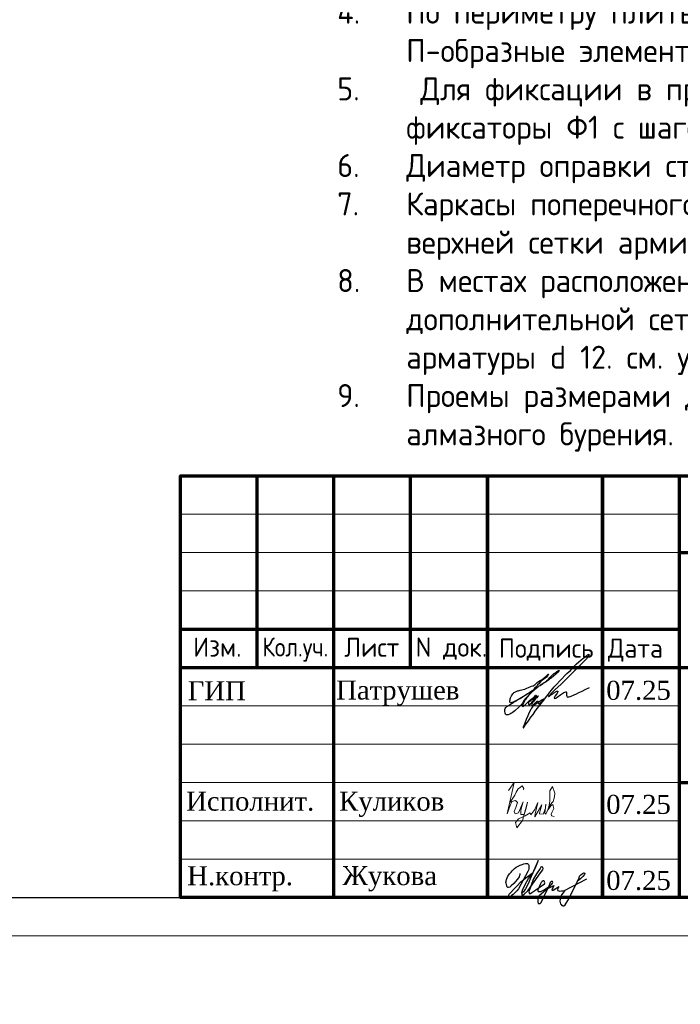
# Model space of a CAD drawing. Header units: millimetres. Extents: x 448962 to 1592680, y -326645 to -197113.
# Tile 389 of 398: x 962966 to 971579, y -287505 to -274660. Entities that reach past the tile are written whole.
import ezdxf

# ---------------------------------------------------------------- set-up
doc = ezdxf.new("R2010")
doc.units = ezdxf.units.MM
for name, color, linetype in [('PDF _S_NET_PROFILE_AXIS', 7, 'Continuous'), ('PDF7_Text', 7, 'Continuous'), ('PDF8_Text', 7, 'Continuous'), ('ТОЛСТЫЕ_ОСНОВНЫЕ', 6, 'Continuous')]:
    doc.layers.add(name, color=color, linetype=linetype)
for name, color, linetype, lineweight in [('Выноски', 20, 'Continuous', 20), ('Рамка', 7, 'Continuous', 70), ('Текст', 7, 'Continuous', 25), ('ТОНКИЕ', 7, 'Continuous', 9)]:
    doc.layers.add(name, color=color, linetype=linetype, lineweight=lineweight)
doc.styles.add('PDF Times New Roman', font='times.ttf')
doc.styles.add('ГОСТ', font='GOST_Common.ttf')

# ---------------------------------------------------------------- blocks, each defined once
blk = doc.blocks.new('11')
at = {"layer": 'Выноски'}
for p, q in [((47989, 66781), (48016, 66806)), ((48016, 66806), (48038, 66823)), ((48038, 66823), (48060, 66786)), ((47885, 66608), (47944, 66700)), ((47944, 66700), (47962, 66737)), ((47962, 66737), (47989, 66781)), ((48060, 66786), (48058, 66769))]:
    blk.add_line(p, q, dxfattribs=at)
blk.add_lwpolyline([(47863, 66761), (47937, 66865), (47843, 66458), (47885, 66564), (47905, 66616), (47954, 66628), (47979, 66606), (47957, 66539), (47937, 66487), (47947, 66458), (47991, 66470), (48051, 66611), (48041, 66569), (48023, 66505), (48023, 66448), (48065, 66448), (48090, 66529), (48110, 66608), (48043, 66369), (47972, 66275), (47954, 66344), (47991, 66389), (48078, 66431), (48142, 66470), (48154, 66441), (48204, 66512), (48246, 66606), (48209, 66455), (48204, 66418), (48295, 66574), (48265, 66463), (48265, 66455), (48312, 66453), (48342, 66529), (48347, 66584), (48337, 66465), (48349, 66453), (48401, 66569), (48443, 66616), (48461, 66678), (48466, 66727), (48436, 66811), (48399, 66754), (48399, 66618), (48389, 66549), (48374, 66507), (48416, 66564), (48441, 66576), (48451, 66524), (48433, 66482), (48419, 66453), (48424, 66428), (48458, 66421)], dxfattribs=at)
blk = doc.blocks.new('яяя')
at = {"lineweight": 30}
for points in [[(345424, 110432), (345425, 110410), (345424, 110397), (345417, 110379), (345406, 110350), (345390, 110319), (345357, 110275), (345310, 110221), (345265, 110176), (345198, 110110), (345161, 110077), (345133, 110066), (345116, 110066), (345102, 110075), (345090, 110091), (345082, 110115), (345074, 110146), (345066, 110182), (345064, 110206), (345067, 110234), (345077, 110278), (345095, 110320), (345114, 110361), (345134, 110395), (345159, 110428), (345195, 110469), (345228, 110506), (345284, 110560), (345331, 110595), (345379, 110625), (345435, 110648), (345486, 110670), (345532, 110686), (345573, 110696), (345605, 110698), (345621, 110695), (345635, 110687), (345648, 110671), (345656, 110649), (345659, 110625), (345659, 110583), (345656, 110553), (345647, 110523), (345635, 110489), (345387, 110033), (345349, 109985), (345311, 109948), (345247, 109889), (345209, 109858), (345192, 109844), (345180, 109837), (345157, 109833), (345150, 109835), (345140, 109842), (345135, 109856), (345138, 109881), (345148, 109892), (345183, 109930), (345267, 110024), (345343, 110105), (345455, 110213), (345617, 110343), (345775, 110456), (345811, 110526), (345838, 110607), (345890, 110740), (345902, 110771), (345698, 110295), (345672, 110226), (345626, 110132), (345572, 110032), (345518, 109953), (345481, 109918), (345497, 110001), (345567, 110147), (345655, 110301), (345760, 110442)], [(345481, 109918), (345476, 109896), (345475, 109874), (345485, 109861), (345506, 109866), (345539, 109891), (345632, 109983), (345968, 110450), (346022, 110527), (346029, 110560), (346027, 110579), (346026, 110590), (346010, 110605), (345993, 110609), (345975, 110601), (345962, 110584), (345954, 110562), (345857, 110421), (345783, 110292), (345741, 110183), (345701, 110079), (345665, 109985), (345660, 109952), (345666, 109929), (345669, 109915), (345682, 109910), (345702, 109914), (345735, 109941), (345846, 110007), (346065, 110160), (346075, 110193), (346070, 110217), (346066, 110236), (346052, 110241), (346030, 110241), (346007, 110228), (345978, 110203), (345960, 110164), (345892, 110010), (345895, 109986), (345904, 109966), (345925, 109964), (345969, 109968), (346045, 110000), (346218, 110114), (346261, 110154), (346280, 110184), (346282, 110210), (346278, 110225), (346263, 110229), (346241, 110222), (346220, 110198), (346162, 110049), (345989, 109904), (345932, 109849), (345906, 109805), (345891, 109739), (345890, 109690), (345899, 109652), (345924, 109647), (345956, 109655), (345980, 109674), (346058, 109838), (346158, 110046), (346261, 110098), (346314, 110120), (346292, 110079), (346269, 110036), (346261, 110008), (346267, 109998), (346293, 109998), (346363, 110039), (346445, 110095), (346421, 110068), (346414, 110040), (346407, 110011), (346416, 109990), (346466, 109972), (346509, 109977), (346574, 109984), (347172, 110293)], [(346586, 109971), (346543, 109917), (346509, 109873), (346489, 109825), (346475, 109767), (346472, 109710), (346478, 109675), (346485, 109641), (346501, 109621), (346517, 109602), (346542, 109589), (346568, 109592), (346605, 109620), (346680, 109731), (346736, 109842), (346865, 110115), (346962, 110290), (346969, 110318), (346979, 110360), (347013, 110403), (347056, 110434), (347091, 110450), (347109, 110450), (347121, 110434), (347115, 110405), (347072, 110355), (347012, 110307), (346924, 110222)]]:
    blk.add_lwpolyline(points, dxfattribs=at)
blk = doc.blocks.new('A$Cd09756da')
at = {"layer": 'PDF _S_NET_PROFILE_AXIS', "lineweight": 30, "elevation": 0}
blk.add_lwpolyline([(-13735, 2814), (-13718, 2835), (-13697, 2852), (-13684, 2869), (-13650, 2903), (-13642, 2907), (-13638, 2916), (-13629, 2920), (-13621, 2928), (-13600, 2945), (-13583, 2958), (-13570, 2962), (-13562, 2962), (-13562, 2958), (-13566, 2949), (-13578, 2937), (-13667, 2860), (-13684, 2852), (-13701, 2835), (-13752, 2805), (-13773, 2793), (-13799, 2776), (-13803, 2772), (-13807, 2772), (-13799, 2776), (-13786, 2784), (-13782, 2784), (-13777, 2789), (-13782, 2784), (-13786, 2780), (-13794, 2776), (-13811, 2763), (-13828, 2755), (-13845, 2738), (-13887, 2708), (-13926, 2674), (-13968, 2632), (-13981, 2619), (-13985, 2611), (-13993, 2606), (-14002, 2594), (-14019, 2573), (-14031, 2551), (-14040, 2535), (-14061, 2509), (-14086, 2488), (-14141, 2433), (-14175, 2408), (-14192, 2399), (-14205, 2391), (-14230, 2382), (-14256, 2382), (-14264, 2391), (-14268, 2403), (-14273, 2429), (-14273, 2454), (-14268, 2467), (-14260, 2479), (-14247, 2492), (-14222, 2505), (-14213, 2513), (-14197, 2522), (-14175, 2535), (-14163, 2539), (-14150, 2551), (-14133, 2560), (-14116, 2573), (-14074, 2598), (-14027, 2628), (-13985, 2653), (-13947, 2678), (-13930, 2691), (-13917, 2700), (-13904, 2704), (-13896, 2712), (-13896, 2708), (-13904, 2704), (-13909, 2700), (-13921, 2691), (-13938, 2678), (-13976, 2657), (-14061, 2602), (-14103, 2577), (-14137, 2560), (-14150, 2551), (-14163, 2547), (-14171, 2543), (-14180, 2543), (-14192, 2539), (-14201, 2543), (-14205, 2547), (-14205, 2564), (-14201, 2577), (-14201, 2590), (-14197, 2606), (-14184, 2632), (-14167, 2657), (-14158, 2666), (-14154, 2674), (-14141, 2678), (-14108, 2695), (-14095, 2695), (-14086, 2700), (-14074, 2704), (-14010, 2717), (-13985, 2729), (-13964, 2738), (-13926, 2755), (-13904, 2763), (-13883, 2776), (-13866, 2789), (-13854, 2801), (-13820, 2827), (-13794, 2839), (-13782, 2848), (-13765, 2860), (-13731, 2890), (-13714, 2903), (-13705, 2911), (-13701, 2911), (-13710, 2894), (-13735, 2869), (-13748, 2860), (-13782, 2835), (-13794, 2827), (-13807, 2814), (-13832, 2784), (-13845, 2772), (-13849, 2763), (-13866, 2742), (-13879, 2733), (-13892, 2717), (-13896, 2712), (-13896, 2708), (-13900, 2704), (-13909, 2700), (-13921, 2687), (-13943, 2662), (-13955, 2649), (-13968, 2632), (-13976, 2619), (-13985, 2611), (-13989, 2606), (-13985, 2611), (-13981, 2611), (-13985, 2606), (-13993, 2585), (-14002, 2581), (-14006, 2573), (-14010, 2568), (-14036, 2518), (-14036, 2505), (-14040, 2496), (-14036, 2492), (-14031, 2492), (-14019, 2505), (-14006, 2513), (-13951, 2568), (-13917, 2594), (-13904, 2606), (-13892, 2611), (-13887, 2619), (-13875, 2632), (-13871, 2640), (-13862, 2640), (-13862, 2636), (-13879, 2619), (-13896, 2598), (-13921, 2577), (-13934, 2568), (-13947, 2556), (-13951, 2556), (-13959, 2551), (-13964, 2543), (-13964, 2522), (-13959, 2518), (-13951, 2518), (-13938, 2526), (-13921, 2543), (-13913, 2556), (-13904, 2564), (-13879, 2594), (-13862, 2611), (-13854, 2623), (-13841, 2628), (-13837, 2632), (-13832, 2632), (-13845, 2619), (-13854, 2606), (-13866, 2598), (-13887, 2573), (-13904, 2551), (-13913, 2543), (-13917, 2535), (-13921, 2522), (-13921, 2509), (-13917, 2505), (-13904, 2501), (-13900, 2505), (-13892, 2522), (-13879, 2535), (-13858, 2551), (-13849, 2560), (-13837, 2560), (-13832, 2551), (-13832, 2526), (-13828, 2526), (-13820, 2530), (-13807, 2539), (-13782, 2564), (-13773, 2577), (-13769, 2581), (-13769, 2585), (-13773, 2585), (-13777, 2581), (-13786, 2577), (-13811, 2560), (-13841, 2539), (-13879, 2513), (-13887, 2509), (-13900, 2505), (-13909, 2496), (-13926, 2471), (-13934, 2450), (-13955, 2412), (-13972, 2369), (-13993, 2323), (-14010, 2272), (-14019, 2251), (-14031, 2225), (-14031, 2213), (-14027, 2213), (-14023, 2217), (-14019, 2225), (-14010, 2238), (-14006, 2247), (-13998, 2259), (-13972, 2293), (-13955, 2319), (-13934, 2352), (-13904, 2386), (-13875, 2429), (-13816, 2509), (-13782, 2551), (-13752, 2590), (-13727, 2623), (-13701, 2653), (-13684, 2678), (-13663, 2704), (-13629, 2746), (-13595, 2784), (-13553, 2827), (-13464, 2920), (-13418, 2962), (-13380, 3004), (-13341, 3043), (-13308, 3072), (-13278, 3098), (-13253, 3119), (-13231, 3136), (-13214, 3148), (-13202, 3157), (-13193, 3165), (-13185, 3165), (-13185, 3170), (-13176, 3174), (-13176, 3153), (-13185, 3140), (-13193, 3131), (-13197, 3123), (-13295, 3026), (-13320, 2996), (-13354, 2966), (-13540, 2780), (-13617, 2712), (-13672, 2657), (-13680, 2645), (-13689, 2636), (-13697, 2632), (-13701, 2628), (-13701, 2623), (-13697, 2623), (-13689, 2628), (-13676, 2640), (-13646, 2657), (-13633, 2670), (-13621, 2674), (-13612, 2683), (-13595, 2691), (-13583, 2691), (-13583, 2683), (-13591, 2666), (-13600, 2653), (-13617, 2632), (-13621, 2619), (-13625, 2611), (-13629, 2606), (-13629, 2602), (-13621, 2594), (-13617, 2598), (-13612, 2598), (-13604, 2602), (-13591, 2611), (-13540, 2649), (-13502, 2674), (-13477, 2683), (-13473, 2683), (-13468, 2678), (-13468, 2640), (-13464, 2628), (-13460, 2619), (-13451, 2615), (-13443, 2619), (-13435, 2619), (-13409, 2628), (-13367, 2645), (-13337, 2657), (-13308, 2674), (-13265, 2691), (-13223, 2712), (-13168, 2738)], dxfattribs=at)
at = {"layer": 'Рамка', "color": 7}
for p, q in [((-17500, 3000), (-17500, 5500)), ((-15500, 3000), (-15500, 5500)), ((-12000, 4500), (0, 4500)), ((-18500, 3500), (-12000, 3500)), ((-18500, 3000), (0, 3000)), ((-12000, 1500), (0, 1500))]:
    blk.add_line(p, q, dxfattribs=at)
at = {"layer": 'Рамка'}
for p, q in [((-16500, 0), (-16500, 5500)), ((-14500, 0), (-14500, 5500)), ((-14500, 5500), (-14500, 0)), ((-13000, 5500), (-13000, 0)), ((-13000, 0), (-13000, 5500)), ((-12000, 5500), (-12000, 0))]:
    blk.add_line(p, q, dxfattribs=at)
at = {"layer": 'Рамка', "color": 7, "lineweight": 15}
for p, q in [((-18500, 5000), (-12000, 5000)), ((-18500, 4500), (-12000, 4500)), ((-18500, 4000), (-12000, 4000)), ((-18500, 2500), (-12000, 2500)), ((-18500, 2000), (-12000, 2000)), ((-18500, 1500), (-12000, 1500)), ((-18500, 1000), (-12000, 1000)), ((-18500, 500), (-12000, 500))]:
    blk.add_line(p, q, dxfattribs=at)
at = {"layer": 'Рамка'}
blk.add_lwpolyline([(0, 0), (-18500, 0), (-18500, 5500), (0, 5500)], close=True, dxfattribs=at)
at = {"color": 2, "lineweight": 60, "xscale": 0.5, "yscale": 0.5, "zscale": 0.5}
blk.add_blockref('яяя', (-186789, -54904), dxfattribs=at)
at = {"layer": 'Выноски', "color": 0}
blk.add_blockref('11', (-62086, -65365), dxfattribs=at)
at = {"layer": 'PDF7_Text', "insert": (-11946, 1667), "char_height": 180, "width": 6881.02, "attachment_point": 7, "style": 'PDF Times New Roman'}
blk.add_mtext('\\pi1015.18152;Жилой дом со встроенными помещениями \\P\\pi311.27381;общественно-делового и коммерческого назначения на \\P\\pi667.38051;первом этаже здания и встроенно-пристроенным \\P\\pi874.76335;поликлиническим учреждением (поз. 2.2-2.3)', dxfattribs=at)
at = {"layer": 'PDF7_Text', "char_height": 248, "attachment_point": 7, "style": 'PDF Times New Roman'}
for s, insert in [('07.25', (-12950, 2573)), ('Патрушев', (-16471, 2500)), ('07.25', (-12950, 1085)), ('Жукова', (-16392, 79)), ('07.25', (-12950, 93))]:
    blk.add_mtext(s, dxfattribs=dict(at, insert=insert))
at = {"layer": 'PDF7_Text', "insert": (-16432, 1050), "char_height": 247.95, "attachment_point": 7, "style": 'PDF Times New Roman'}
blk.add_mtext_dynamic_manual_height_columns('{\\C256;Куликов}', width=2000, gutter_width=1250, heights=[0], dxfattribs=at)
at = {"layer": 'PDF8_Text', "char_height": 248, "attachment_point": 7, "style": 'PDF Times New Roman'}
for s, insert in [('ГИП', (-18407, 2573)), ('Исполнит.', (-18427, 1127)), ('Н.контр.', (-18413, 79))]:
    blk.add_mtext(s, dxfattribs=dict(at, insert=insert))
at = {"layer": 'Текст', "color": 7, "style": 'ГОСТ'}
for s, p in [('Изм.', (-18336, 3141)), ('Лист', (-16365, 3139)), ('N док.', (-15435, 3141)), ('Подпись', (-14351, 3127)), ('Дата', (-12929, 3127))]:
    blk.add_text(s, height=250, dxfattribs=at).set_placement(p)
at = {"layer": 'Текст', "color": 7, "style": 'ГОСТ', "width": 0.9}
blk.add_text('Кол.уч.', height=250, dxfattribs=at).set_placement((-17435, 3143))
at = {"layer": 'Текст', "color": 7, "insert": (-11741, 4333), "char_height": 220, "attachment_point": 1, "style": 'ГОСТ'}
blk.add_mtext_dynamic_manual_height_columns('\\pi1256.22251;{\\fTimes New Roman|b0|i0|c204|p18;\\C256;Строительство жилого комплекса со встроенными помещениями \\P\\pi669.42366;общественного-делового, коммерческого назначения и поликлиническим \\P\\pi2018.21242;учреждением по адресу: г. Чита, ул. 1-я Коллективная}', width=11543.07, gutter_width=12.5, heights=[0], dxfattribs=at)
blk = doc.blocks.new('*U17')
at = {"layer": 'ТОЛСТЫЕ_ОСНОВНЫЕ', "color": 6}
blk.add_lwpolyline([(20, 5), (886, 5), (886, 415), (20, 415)], close=True, dxfattribs=at)
at = {"layer": 'ТОНКИЕ'}
blk.add_lwpolyline([(0, 0), (891, 0), (891, 420), (0, 420)], close=True, dxfattribs=at)

msp = doc.modelspace()

# ---------------------------------------------------------------- block references
at = {"xscale": 100, "yscale": 100, "zscale": 100}
msp.add_blockref('*U17', (894963.6, -286610.9), dxfattribs=at)
at = {"lineweight": 50, "ltscale": 100}
for p in [(599927.8, -286021.4), (695241.3, -286110.9), (790554.8, -286110.9), (983563.6, -286110.9), (885868.4, -286200.4)]:
    msp.add_blockref('A$Cd09756da', p, dxfattribs=at)

# ---------------------------------------------------------------- texts
at = {"char_height": 300, "attachment_point": 1, "style": 'ГОСТ'}
for s, insert, width in [('\\pi-900,l900,t900;{\\C7;1.^IАрмирование монолитной плиты  состоит из основного армирования ∅10 А500С с шагом  200х200мм  в нижней зоне, основного армирования ∅10 А500С с шагом  200х200мм  в  верхней зоне и дополнительного армирования, указанного на схемах армирования.\\P2.^IАрмирование плиты предусмотрено отдельными  стержнями заводской длины по осям Х и Y. При недостатке заводской длины стержней для армирования плиты, стыки стержней осуществлять внахлестку без  сварки. Стыки арматуры внахлестку должны располагаться вразбежку (через шаг). См. деталь стыковки арматуры.\\P3.^IВерхнюю и нижнюю арматуру вязать вязальной проволокой через пересечение.  Стержни основной и дополнительной арматуры укладывать в соответствии с сечениями .\\P4.^IПо периметру плиты и у отверстий  у концов основной арматуры устанавливать П-образные элементы Ск1.\\P5.^IПозиции со знаком "*" укладываются с шагом 100 мм\\P6.^I Для фиксации в проектном положении стержней верхней сетки устанавливать фиксаторы Ф1 с шагом 600х600мм.\\P7.^IДиаметр оправки стержня при d<20мм - 5d, при d≥20мм - 8d\\P8.^IКаркасы поперечного армирования устанавливаются до начала устройство верхней сетки армирования.\\P9.^IВ местах расположения отверстий осуществить прерывания основной и дополнительной сеток арматуры. Отверстия обрамляются двумя стержнями арматуры d 12. см. узел обрамления отверстий.\\P10.^IОбрамление отверстий выполнить в соотвии с узлом, расход стали на обрамление учтен на листе 3.\\P11.^IПроемы размерами до 300х300 допускается выполнять по месту методом алмазного бурения.\\P12.^IДополнительная арматура, попавшая в зону понижения плиты перекрытия должна быть  выполнена в соотвествии с узлом, стержни  допнительной арматуры загнуть по месту под углом 30 градусов.}', (771704.5, -266206.3), 18500), ('\\pi-900,l900,t900;{\\C7;1.^IАрмирование монолитной плиты  состоит из основного армирования ∅10 А500С с шагом  200х200мм  в нижней зоне, основного армирования ∅10 А500С с шагом  200х200мм  в  верхней зоне и дополнительного армирования, указанного на схемах армирования.\\P2.^IАрмирование плиты предусмотрено отдельными  стержнями заводской длины по осям Х и Y. При недостатке заводской длины стержней для армирования плиты, стыки стержней осуществлять внахлестку без  сварки. Стыки арматуры внахлестку должны располагаться вразбежку (через шаг). См. деталь стыковки арматуры.\\P3.^IВерхнюю и нижнюю арматуру вязать вязальной проволокой через пересечение.  Стержни основной и дополнительной арматуры укладывать в соответствии с сечениями .\\P4.^IПо периметру плиты и у отверстий  у концов основной арматуры устанавливать П-образные элементы Ск1.\\P5.^IПозиции со знаком "*" укладываются с шагом 100 мм\\P6.^I Для фиксации в проектном положении стержней верхней сетки устанавливать фиксаторы Ф1 с шагом 600х600мм.\\P7.^IДиаметр оправки стержня при d<20мм - 5d, при d≥20мм - 8d\\P8.^IКаркасы поперечного армирования устанавливаются до начала устройство верхней сетки армирования.\\P9.^IВ местах расположения отверстий осуществить прерывания основной и дополнительной сеток арматуры. Отверстия обрамляются двумя стержнями арматуры d 12. см. узел обрамления отверстий.\\P10.^IОбрамление отверстий выполнить в соотвии с узлом, расход стали на обрамление учтен на листе 3.\\P11.^IПроемы размерами до 300х300 допускается выполнять по месту методом алмазного бурения.\\P12.^IДополнительная арматура, попавшая в зону понижения плиты перекрытия должна быть  выполнена в соотвествии с узлом, стержни  допнительной арматуры загнуть по месту под углом 30 градусов.}', (867423.7, -266737.8), 18500), ('\\pi-900,l900,t900;{\\C7;1.^IАрмирование монолитной плиты  состоит из основного армирования ∅10 А500С с шагом  200х200мм  в нижней зоне, основного армирования ∅10 А500С с шагом  200х200мм  в  верхней зоне и дополнительного армирования, указанного на схемах армирования.\\P2.^IАрмирование плиты предусмотрено отдельными  стержнями заводской длины по осям Х и Y. При недостатке заводской длины стержней для армирования плиты, стыки стержней осуществлять внахлестку без  сварки. Стыки арматуры внахлестку должны располагаться вразбежку (через шаг). См. деталь стыковки арматуры.\\P3.^IВерхнюю и нижнюю арматуру вязать вязальной проволокой через пересечение.  Стержни основной и дополнительной арматуры укладывать в соответствии с сечениями .\\P4.^IПо периметру плиты и у отверстий  у концов основной арматуры устанавливать П-образные элементы Ск1.\\P5.^I Для фиксации в проектном положении стержней верхней сетки устанавливать фиксаторы Ф1 с шагом 600х600мм.\\P6.^IДиаметр оправки стержня при d<20мм - 5d, при d≥20мм - 8d\\P7.^IКаркасы поперечного армирования устанавливаются до начала устройство верхней сетки армирования.\\P8.^IВ местах расположения отверстий осуществить прерывания основной и дополнительной сеток арматуры. Отверстия обрамляются двумя стержнями арматуры d 12. см. узел обрамления отверстий а так же лист 3\\P9.^IПроемы размерами до 300х300 допускается выполнять по месту методом алмазного бурения.}', (967106.1, -268411.2), 15903.821)]:
    msp.add_mtext(s, dxfattribs=dict(at, insert=insert, width=width))
at = {"layer": 'Выноски', "color": 1, "insert": (867383, -279823.6), "char_height": 250, "width": 18219.66, "attachment_point": 1, "style": 'ГОСТ'}
msp.add_mtext('\\pi-500,l500;В выделенной области представлена замененная ( актуальная) версия. Содержание изменения см. в листе разрешения на внесение изменений{\\H1.025x; }', dxfattribs=at)
at = {"layer": 'Текст', "color": 7, "char_height": 250, "attachment_point": 1, "style": 'ГОСТ'}
for s, insert in [('\\pi3500;\\P\\pi2532.19697;Общие даные{\\H1.83333x; }', (495862.3, -284227.4)), ('\\pi242.23485;Плита перекрытия на отм. -0,360 (верхнее \\P\\pi1809.09091;армирование по оси Х) {\\H1.125x; }', (778554.8, -284913.5)), ('\\pi3500;\\P\\pi304.73485;Плита перекрытия на отм. -0,360 (нижнее \\P\\pi2475;армирование){\\H1.125x; }', (683241.3, -284610.9)), ('\\pi3500;\\P\\pi242.23485;Плита перекрытия на отм. -0,360 (верхнее \\P\\pi1809.09091;армирование по оси Y){\\H1.125x; }', (873868.4, -284700.4))]:
    msp.add_mtext_dynamic_manual_height_columns(s, width=7000, gutter_width=12.5, heights=[1500], dxfattribs=dict(at, insert=insert))

doc.saveas('drawing.dxf')
